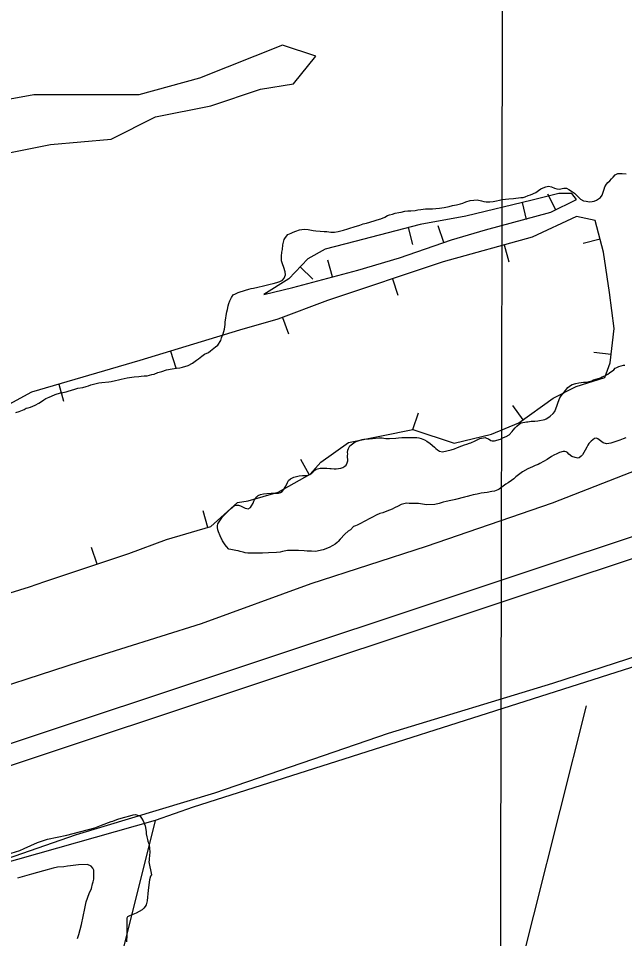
# Model space of a CAD drawing. Extents: x 3187622 to 3225504, y 800805 to 826213.
# Drawn here: x 3212058 to 3212924, y 807645 to 808957 of the extents above; entities that cross this region are included whole.
import ezdxf

# ---------------------------------------------------------------- set-up
doc = ezdxf.new("R2010")
doc.units = 0
for name, color, linetype in [('V-BORW-LINE', 7, 'Continuous'), ('V-GRID-MAJR', 7, 'Continuous'), ('V-LEVE-TOET', 7, 'Continuous'), ('V-SITE-VEGE', 7, 'Continuous'), ('V-SURV-LINE', 7, 'Continuous'), ('V-TOPO-SHOR', 7, 'Continuous')]:
    doc.layers.add(name, color=color, linetype=linetype)

msp = doc.modelspace()

# ---------------------------------------------------------------- linework, layer by layer
at = {"layer": 'V-BORW-LINE'}
for p, q in [((3212825.6, 808684.5), (3212814.5, 808706.9)), ((3212777.5, 808694.9), (3212783.4, 808670.6)), ((3212614.9, 808659), (3212621.1, 808634.8)), ((3212665.8, 808637.7), (3212657.7, 808661.4)), ((3212889, 808642.6), (3212864.8, 808636.4)), ((3212751.8, 808634.3), (3212758.5, 808610.2)), ((3212506.7, 808588.7), (3212500.2, 808612.8)), ((3212460.7, 808602.9), (3212478.8, 808585.6)), ((3212592.4, 808586.2), (3212600.3, 808562.5)), ((3212435.3, 808530.8), (3212444.2, 808507.4)), ((3212275.7, 808483), (3212283, 808459.1)), ((3212904.9, 808477.9), (3212880, 808480.7)), ((3212116, 808435.7), (3212123, 808411.7)), ((3212779.1, 808385.1), (3212764.5, 808405.4)), ((3212621.8, 808371.2), (3212629.7, 808394.9)), ((3212473.8, 808306.7), (3212461.5, 808328.5)), ((3212329, 808231.3), (3212322.1, 808255.3)), ((3212170.9, 808179), (3212163, 808202.8))]:
    msp.add_line(p, q, dxfattribs=at)
for points in [[(3212855.2, 808699.1), (3212848.6, 808707.5), (3212830, 808707.5), (3212791.8, 808698.4), (3212697.3, 808675.3), (3212632.2, 808663.4), (3212538.9, 808639.4), (3212496.3, 808628.3), (3212471.8, 808614.4), (3212444.7, 808586.1), (3212408.8, 808563.5), (3212450.5, 808573.4), (3212543.2, 808598.5), (3212602.5, 808615.9), (3212677, 808641.6), (3212725.5, 808655.8), (3212818.5, 808681), (3212855.2, 808699.1)], [(3211955.6, 808109.9), (3212074.3, 808146.8), (3212096.4, 808154.1), (3212215.9, 808194.1), (3212269.8, 808214.1), (3212333.2, 808232.6), (3212371.1, 808266.8), (3212386.5, 808269.5), (3212429.2, 808281.6), (3212474.9, 808307.4), (3212490.3, 808324.7), (3212529.9, 808352.4), (3212621.7, 808371.2), (3212680.5, 808351.8), (3212733.8, 808364.4), (3212772.9, 808380.6), (3212821.8, 808415.8), (3212854.8, 808432.3), (3212895.7, 808445.1), (3212903.5, 808466.1), (3212909.1, 808515), (3212902.3, 808566.6), (3212893.7, 808623.8), (3212882.2, 808669.4), (3212855.2, 808674.7), (3212792.1, 808645.3), (3212664.7, 808610.3), (3212499.8, 808555.3), (3212428.8, 808528.3), (3212374.3, 808512.8), (3212232, 808469.7), (3212077.2, 808424.4), (3211949.1, 808354.7)]]:
    msp.add_lwpolyline(points, dxfattribs=at)
at = {"layer": 'V-GRID-MAJR'}
msp.add_spline([(3212744.3, 806204.8), (3212755.8, 812263.9), (3212767.2, 818326.1), (3212778.7, 824388.4), (3212778.7, 824391.4)], degree=3, dxfattribs=at)
at = {"layer": 'V-LEVE-TOET'}
for points in [[(3215187.3, 809166.8), (3215000.1, 809091.1), (3214847.1, 809028.6), (3214721.3, 808969.3), (3214617.1, 808925.6), (3214445, 808857.4), (3214265.3, 808776.4), (3214118.3, 808716.3), (3213977.9, 808657.5), (3213814.3, 808603.9), (3213634.3, 808545.7), (3213478.3, 808497.9), (3213288.3, 808433.8), (3213137.9, 808385.3), (3212973.1, 808325.4), (3212820.7, 808266), (3212640.8, 808204), (3212476, 808150.8), (3212319.4, 808094.1), (3212146.5, 808039.7), (3211973.3, 807983.5)], [(3212019.2, 807751.2), (3212141.4, 807793.4), (3212338.7, 807852.8), (3212586.9, 807937.9), (3212821.7, 808009.3), (3213070.7, 808090.1), (3213339.3, 808176.7), (3213574.1, 808248.6), (3213641, 808274.3), (3213768.4, 808316.5), (3213958.4, 808380), (3214117.2, 808430), (3214223.8, 808477), (3214335.7, 808526.5), (3214450.6, 808574.1), (3214674.2, 808667.8), (3214910.4, 808760.7), (3215132, 808854.5)]]:
    msp.add_lwpolyline(points, dxfattribs=at)
at = {"layer": 'V-SITE-VEGE'}
for points in [[(3212025.3, 808761.7), (3212104.1, 808777.5), (3212190.9, 808785.4), (3212254.1, 808816.9), (3212333, 808832.7), (3212404, 808856.4), (3212451.3, 808864.3), (3212482.9, 808903.8), (3212435.5, 808919.5), (3212317.2, 808872.2), (3212230.4, 808848.5), (3212080.5, 808848.5), (3211993.7, 808832.7)], [(3212782, 808703.1), (3212786.2, 808705), (3212789.4, 808706), (3212797.3, 808709.2), (3212801.2, 808712), (3212804.3, 808714.3), (3212807.9, 808715.8), (3212811.5, 808717.3), (3212815.4, 808718.1), (3212819.7, 808717.4), (3212823.9, 808715.5), (3212827.2, 808714.3), (3212830.6, 808713.9), (3212837.2, 808715.4), (3212841.1, 808715.3), (3212844.6, 808713.2), (3212849.4, 808710.2), (3212852.3, 808708.1), (3212856, 808704.8), (3212858.3, 808702.3), (3212861.2, 808699.5), (3212865.3, 808697.4), (3212868.9, 808696.8), (3212873.9, 808696), (3212877.5, 808696.2), (3212880.7, 808697), (3212883.9, 808698.3), (3212886.5, 808700), (3212889.6, 808702), (3212892.2, 808705.4), (3212893.5, 808709.4), (3212894.7, 808713.7), (3212895.9, 808717.3), (3212898.1, 808721.2), (3212900.1, 808723.6), (3212902.9, 808725.9), (3212905.2, 808728.4), (3212907.8, 808731.1), (3212910.6, 808734.1), (3212914.3, 808736), (3212917.3, 808736.1), (3212920.7, 808736.2), (3212926.2, 808735.7)], [(3212357, 808542.2), (3212358.1, 808547.5), (3212358.9, 808550.8), (3212360.2, 808554.8), (3212362.8, 808559.3), (3212365.3, 808563), (3212368.4, 808564.8), (3212372, 808566.5), (3212382.6, 808569.6), (3212387.4, 808571.3), (3212391, 808572), (3212394.3, 808572.5), (3212400.1, 808574.2), (3212408.5, 808576.1), (3212414.3, 808577.2), (3212417.8, 808578.5), (3212422.4, 808579.4), (3212427.5, 808580.8), (3212431.8, 808582.3), (3212435.3, 808584.3), (3212437.9, 808586.8), (3212439.7, 808591.5), (3212439.3, 808596.1), (3212437.6, 808602.2), (3212435.4, 808607.5), (3212434.2, 808611.8), (3212434.1, 808618.4), (3212434.6, 808623.9), (3212435.5, 808627.7), (3212436.1, 808634.3), (3212436.9, 808638.5), (3212437.9, 808642.3), (3212439.7, 808645.1), (3212443.1, 808649.3), (3212447.9, 808651.3), (3212450.7, 808652.5), (3212454.8, 808654.2), (3212459.6, 808655.7), (3212463.1, 808656.4), (3212467.4, 808656.8), (3212472, 808656.5), (3212479.3, 808654.9), (3212483.3, 808654.3), (3212489.4, 808654), (3212495.2, 808653.4), (3212498.7, 808653.3), (3212504.5, 808652.7), (3212509.6, 808652.7), (3212515.1, 808653.6), (3212522.7, 808655.5), (3212528.6, 808657.2), (3212531.9, 808658.2), (3212537.9, 808660.1), (3212546.1, 808662.5), (3212550.9, 808664.2), (3212555.7, 808665.4), (3212566.6, 808668.8), (3212570.9, 808670), (3212575.7, 808671.7), (3212581.6, 808674.1), (3212585.6, 808676.1), (3212588.4, 808677.3), (3212592.5, 808678.3), (3212596.3, 808679.5), (3212601.6, 808680.4), (3212604.9, 808680.9), (3212610, 808682.3), (3212614.3, 808683), (3212618.8, 808683), (3212624.8, 808683.5), (3212629, 808684.5), (3212633.2, 808685), (3212639.7, 808685.8), (3212642.9, 808685.9), (3212649.8, 808685.8), (3212654.5, 808686.2), (3212659.8, 808686.7), (3212662.8, 808687.2), (3212666.2, 808687.7), (3212673.5, 808689.3), (3212678.1, 808690.5), (3212684.2, 808691.5), (3212689.9, 808692.9), (3212692.9, 808694), (3212697.2, 808695.7), (3212703.6, 808697.7), (3212708.9, 808698.4), (3212713.4, 808698.5), (3212719.9, 808697.4), (3212723.1, 808696.5), (3212726.5, 808695.9), (3212731.6, 808695.8), (3212736.1, 808696.4), (3212740.9, 808697.1), (3212745.2, 808698.2), (3212749.2, 808699.2), (3212758.6, 808700.2), (3212765.5, 808700.8), (3212775.6, 808701.8), (3212779, 808702.2), (3212782, 808703.1)], [(3212054.9, 808395.2), (3212059.7, 808396.9), (3212066.8, 808399.8), (3212069.4, 808401.5), (3212072.6, 808402.2), (3212075.7, 808403), (3212082.5, 808405.6), (3212087.4, 808408.6), (3212090.2, 808410.3), (3212094.8, 808413.3), (3212097.8, 808415.3), (3212102.2, 808417), (3212105.7, 808418.7), (3212110.8, 808420.9), (3212118.7, 808423.3), (3212121.7, 808423.8), (3212126.5, 808424.7), (3212129.6, 808425.7), (3212134.1, 808427.1), (3212139.2, 808428.6), (3212143.5, 808429.8), (3212150.3, 808431), (3212155.4, 808432.6), (3212158.4, 808433.4), (3212162, 808434.8), (3212173.2, 808437.5), (3212177.5, 808437.9), (3212187.6, 808439), (3212190.9, 808439.5), (3212196.9, 808440.9), (3212201.2, 808441.9), (3212205.1, 808443.1), (3212213.9, 808444.7), (3212223.5, 808446.1), (3212230.6, 808446.7), (3212233.6, 808447), (3212238.2, 808447.4), (3212242.2, 808447.8), (3212249.1, 808449.5), (3212252.1, 808450.2), (3212257.5, 808452.2), (3212263, 808453.9), (3212269.9, 808456.3), (3212278.2, 808457.7), (3212284.1, 808458.4), (3212289.1, 808459), (3212292.7, 808459.8), (3212300.8, 808462.4), (3212307.2, 808465.9), (3212312.8, 808469.8), (3212315.8, 808472.1), (3212320.4, 808475.5), (3212324, 808478.3), (3212330.1, 808480.9), (3212332.9, 808483.2), (3212337.5, 808486.9), (3212340.1, 808489.1), (3212343.1, 808491.4), (3212347.5, 808498.1), (3212348.6, 808501.6), (3212350.9, 808507.4), (3212352.5, 808514), (3212353.6, 808521), (3212353.9, 808524.8), (3212354.5, 808530.1), (3212355.1, 808533.9), (3212356.2, 808538.9), (3212357, 808542.2)], [(3212735, 808354.8), (3212738, 808354.7), (3212746.9, 808357.1), (3212751, 808359.6), (3212754.8, 808361.3), (3212759.1, 808363.5), (3212763.5, 808368), (3212764.8, 808370.3), (3212767.6, 808373.5), (3212769.9, 808376), (3212773.7, 808379), (3212776.3, 808380.5), (3212783.9, 808382.1), (3212785.9, 808382.1), (3212790.7, 808382.8), (3212796, 808383.2), (3212800.1, 808383.4), (3212809.9, 808385.5), (3212812, 808386.5), (3212814.3, 808387.8), (3212817.8, 808390.2), (3212821.9, 808393.7), (3212824.2, 808396.7), (3212827.6, 808406), (3212829, 808410), (3212831.3, 808416.3), (3212833.6, 808419.3), (3212837.8, 808424.5), (3212842.9, 808430.8), (3212846.7, 808433.8), (3212849, 808435.2), (3212854.6, 808436.7), (3212858.6, 808437.6), (3212865.5, 808438.6), (3212870.5, 808438.7), (3212873.3, 808439.5), (3212877.1, 808440.7), (3212879.7, 808441.9), (3212889.6, 808445), (3212891.9, 808446), (3212894.4, 808447), (3212896.7, 808448), (3212900.2, 808450.2), (3212902.3, 808451.7), (3212908.7, 808456.4), (3212910.5, 808458.4), (3212912.8, 808459.6), (3212915.8, 808461.1), (3212922.4, 808463), (3212924.4, 808463)], [(3212349.9, 808246.6), (3212351.9, 808248.3), (3212355, 808251.8), (3212361.1, 808258), (3212367.3, 808263.2), (3212370.5, 808263.2), (3212372.6, 808263.2), (3212375.6, 808262.4), (3212379.6, 808260.3), (3212382.4, 808259), (3212384.4, 808258.2), (3212386.4, 808257.7), (3212389.9, 808259.9), (3212391.2, 808262.4), (3212393.6, 808266.2), (3212394.9, 808270.2), (3212398.7, 808275.2), (3212401, 808276.9), (3212404.3, 808278.4), (3212408.4, 808279.3), (3212413, 808279.8), (3212419.3, 808280.4), (3212429.9, 808280.5), (3212432.7, 808281.3), (3212435.2, 808282.5), (3212436.8, 808285), (3212440.1, 808290.2), (3212442.7, 808295.5), (3212444.3, 808298.3), (3212447.1, 808300.5), (3212451.7, 808303.2), (3212459.5, 808305.1), (3212464.3, 808305.3), (3212468.6, 808305.5), (3212470.6, 808305.7), (3212474.5, 808306.9), (3212479, 808310.2), (3212481.9, 808313.1), (3212483.6, 808314.4), (3212489.2, 808315.8), (3212498.8, 808315.7), (3212502.9, 808315.6), (3212505.1, 808315.3), (3212509.2, 808315), (3212512.2, 808315), (3212519, 808315.9), (3212521.8, 808317.1), (3212524.4, 808318.6), (3212526.2, 808320.3), (3212528, 808323.4), (3212528.8, 808326.4), (3212528.4, 808333.7), (3212528.7, 808336.2), (3212528.4, 808338.5), (3212529, 808341.8), (3212529.8, 808344), (3212531.9, 808347.8), (3212539.5, 808353.5), (3212544.8, 808355.4), (3212549.2, 808356.9), (3212551.7, 808357.1), (3212559.5, 808358), (3212573.2, 808359.3), (3212578, 808359), (3212580.2, 808358.5), (3212583.3, 808358.4), (3212588.3, 808358.4), (3212597.4, 808358.7), (3212601, 808359.4), (3212606, 808359.9), (3212612.1, 808359.8), (3212615.4, 808359.8), (3212627.2, 808359.6), (3212630.2, 808359), (3212633.3, 808358.2), (3212638.3, 808356.1), (3212641.8, 808354.3), (3212646.6, 808351.2), (3212652.5, 808346.1), (3212654.5, 808344), (3212656.8, 808342.2), (3212659.8, 808340.2), (3212663.8, 808339.4), (3212676.2, 808342), (3212681.3, 808343.4), (3212685.6, 808345.4), (3212691.7, 808347.8), (3212695.3, 808349), (3212698.8, 808350), (3212702.6, 808351.4), (3212704.6, 808351.9), (3212706.4, 808352.9), (3212708.5, 808353.9), (3212712.3, 808355.9), (3212714.3, 808356.8), (3212717.1, 808358.1), (3212724.7, 808359.7), (3212727, 808358.7), (3212729.5, 808357.6), (3212733, 808355.6), (3212735, 808354.8)], [(3212925.7, 808359.2), (3212921.9, 808358), (3212917.3, 808355.7), (3212910, 808353.3), (3212907.2, 808352.4), (3212904.4, 808351.6), (3212901.4, 808350.9), (3212898.3, 808350.5), (3212893.6, 808352), (3212885.8, 808357.7), (3212883.8, 808358.5), (3212881, 808358.3), (3212876.2, 808354.6), (3212873.1, 808351.3), (3212871.5, 808348.6), (3212870, 808346.1), (3212867.7, 808341.8), (3212863.8, 808335), (3212862, 808333), (3212859.2, 808330.8), (3212857.1, 808330.3), (3212853.4, 808330.9), (3212848.6, 808332.5), (3212844.3, 808336.1), (3212842.3, 808338.1), (3212840.6, 808339.1), (3212838.6, 808339.7), (3212836.1, 808339.5)], [(3212836.1, 808339.5), (3212831, 808338.3), (3212827.4, 808336.3), (3212823.1, 808334.3), (3212819.8, 808332.6), (3212813.2, 808328.2), (3212803.2, 808322.5), (3212800.7, 808321.3), (3212796.4, 808319.6), (3212792.3, 808317.9), (3212786, 808314.9), (3212778.3, 808310.5), (3212768.9, 808303.5), (3212765.8, 808300.8), (3212762.7, 808298.3), (3212757.6, 808294.9), (3212754.6, 808292.9), (3212748.7, 808288.9), (3212744.9, 808286.2), (3212743.1, 808285.2), (3212738, 808283), (3212734.5, 808282.6), (3212727.6, 808281.4), (3212719.3, 808280.2), (3212713.5, 808278.8), (3212707.9, 808277.9), (3212704.3, 808276.9), (3212699, 808275.7), (3212695.2, 808274.5), (3212682.6, 808271.2), (3212680.5, 808270.7), (3212675.7, 808269.7), (3212669.4, 808268.3), (3212664.8, 808267.6), (3212659, 808265.7), (3212652.9, 808264.3), (3212641, 808263.7), (3212638.3, 808264.2), (3212629.9, 808265.3), (3212624.1, 808265.7), (3212616.6, 808265.5), (3212612.8, 808265.8), (3212604.9, 808263.9), (3212600.6, 808261.7), (3212595.5, 808259.3), (3212592.2, 808257.5), (3212584.3, 808254.4), (3212578.7, 808252.4), (3212574.4, 808251.2), (3212569.3, 808248.8), (3212563.8, 808245.8), (3212560.2, 808244.1), (3212553.3, 808240.4), (3212545.9, 808236.7), (3212542.1, 808234.8), (3212539.6, 808233.8), (3212537, 808232.8), (3212532.4, 808228.1), (3212529.4, 808225.9), (3212524.5, 808221.6), (3212517.9, 808214.6), (3212514.8, 808211.4), (3212513.5, 808209.7), (3212510.7, 808207.4), (3212507.6, 808205.4), (3212502.3, 808203), (3212493.6, 808199.6), (3212482.5, 808197.2), (3212476.9, 808197.3), (3212470.6, 808197.6), (3212466.6, 808197.9), (3212458.5, 808198.6), (3212448.9, 808198.7), (3212445.1, 808198.5), (3212442.9, 808198.3), (3212435.5, 808197.1), (3212432.2, 808196.2), (3212426.9, 808195.7), (3212415.5, 808195.1), (3212407.2, 808194.7), (3212386, 808194.5), (3212382.2, 808195.1), (3212379.2, 808195.9), (3212374.9, 808197.2), (3212372.1, 808197.8), (3212368.9, 808198.6), (3212361.6, 808199.7), (3212358.8, 808200.5), (3212355.6, 808204.3), (3212353.6, 808206.6), (3212349.9, 808212.2), (3212348.9, 808214.5), (3212347.9, 808216.3), (3212346.7, 808219.3), (3212344.2, 808224.9), (3212343.3, 808228), (3212342.8, 808231.5), (3212342.9, 808233.5), (3212343.1, 808236.6), (3212349.9, 808246.6)], [(3212177, 807806.8), (3212190.9, 807811.9), (3212193.2, 807812.6), (3212198.8, 807814.8), (3212201.9, 807815.8), (3212210.2, 807818.2), (3212217.6, 807820.1), (3212222.1, 807821.3), (3212225.2, 807821.8), (3212230.2, 807820.4)], [(3212230.2, 807820.4), (3212232.2, 807819.4), (3212234.4, 807816.6), (3212236.7, 807812.8), (3212239.3, 807805.7), (3212241, 807797.6), (3212240.9, 807794.3), (3212241.9, 807790), (3212242.6, 807786.2), (3212243.3, 807783.9), (3212244.5, 807780.3), (3212245, 807778.3), (3212245.5, 807774), (3212245.9, 807768.2), (3212245.6, 807763.4), (3212245.2, 807758.9), (3212245.2, 807756.6), (3212244.9, 807754.6), (3212248.5, 807735.8), (3212247.2, 807733.8), (3212245.6, 807728.8), (3212243.9, 807713.9), (3212242.4, 807698.8), (3212240.8, 807693), (3212239.5, 807690.7), (3212237.4, 807688.5), (3212235.1, 807685.8), (3212226.7, 807681.1), (3212217.1, 807677.4), (3212214, 807676), (3212213.2, 807673.9), (3212213.4, 807665.1), (3212213.4, 807650.2), (3212213, 807640.4)], [(3212042, 807764.8), (3212060.3, 807770.6), (3212066.9, 807773.2), (3212085.5, 807782.1), (3212099.9, 807786.7), (3212127.8, 807792.6), (3212136.7, 807795), (3212167.8, 807803.1), (3212177, 807806.8)], [(3212142.9, 807644.9), (3212144.7, 807650.9), (3212148.5, 807665), (3212153.1, 807687.9), (3212155.2, 807697.5), (3212159.4, 807709.1), (3212162.6, 807716.6), (3212164.4, 807722.9), (3212165.2, 807726.1), (3212166, 807729.9), (3212166.3, 807732.4), (3212166, 807742.5), (3212164.5, 807745.6), (3212162.3, 807748.2), (3212157, 807750.5), (3212144.1, 807749.9), (3212132.7, 807748.6), (3212128.7, 807748.4), (3212123.4, 807747.4), (3212114.5, 807746.6), (3212107.9, 807745.4), (3212094.2, 807741.8), (3212077.2, 807736.7), (3212073.7, 807736), (3212067.1, 807734.1), (3212057, 807731)]]:
    msp.add_lwpolyline(points, dxfattribs=at)
at = {"layer": 'V-SURV-LINE'}
for points in [[(3211374.7, 807699.8), (3214036.1, 808584.7)], [(3214045.5, 808556.2), (3211384.2, 807671.3)]]:
    msp.add_lwpolyline(points, dxfattribs=at)
at = {"layer": 'V-TOPO-SHOR'}
msp.add_line((3212253.6, 807813.5), (3211819.1, 807690.4), dxfattribs=at)
for points in [[(3215325.6, 808915.7), (3215015.2, 808787.9), (3214401.3, 808521.2), (3214162.8, 808428.2), (3213948.6, 808364.5), (3213880.8, 808342.1), (3213659.6, 808258.6), (3213607.3, 808064.3), (3213445.6, 808186.7), (3212965.2, 808041.4), (3212308.1, 807832.6), (3212253.6, 807813.5), (3212152.7, 807409.6), (3211945.7, 806592.5), (3211847.2, 806206.6)], [(3212641.8, 807086.4), (3212756.7, 807528.9), (3212869.5, 807976.9)]]:
    msp.add_lwpolyline(points, dxfattribs=at)

doc.saveas('drawing.dxf')
